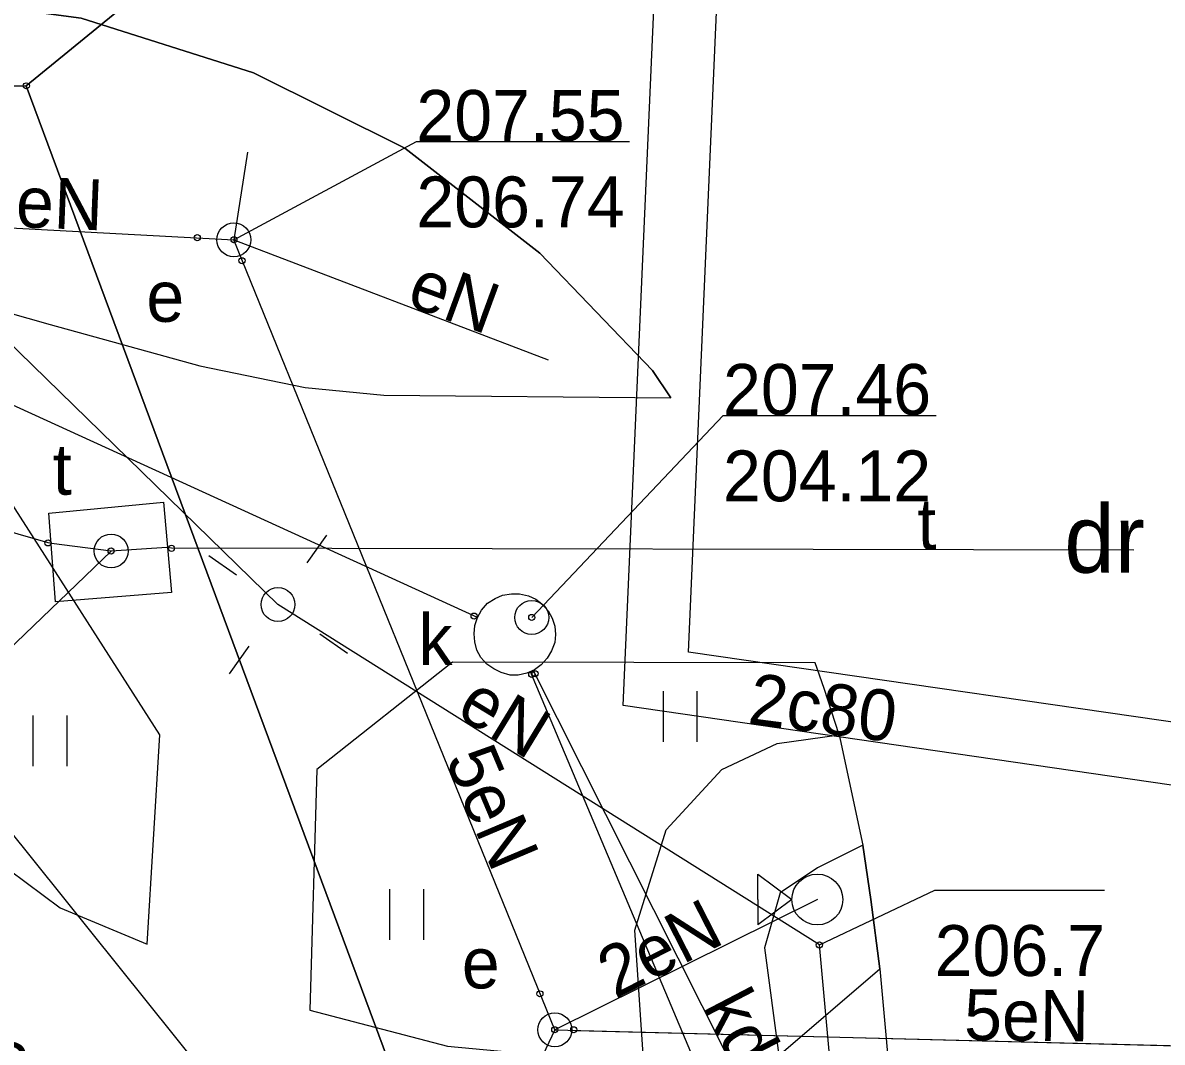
# Model space of a CAD drawing. Extents: x 6512606 to 6513006, y 6022524 to 6022728.
# Drawn here: x 6512828.62 to 6512845.41, y 6022656.88 to 6022671.91 of the extents above; entities that cross this region are included whole.
import ezdxf

# ---------------------------------------------------------------- set-up
doc = ezdxf.new("R2010")
doc.units = 0
for name, color, linetype in [('203-punkt graniczny', 7, 'Continuous'), ('210-oznaczenie konturu użytku gruntowego', 7, 'Continuous'), ('216-obręb ewidencyjny', 7, 'Continuous'), ('218-kontur użytku gruntowego', 7, 'Continuous'), ('219-działka ewidencyjna', 7, 'Continuous'), ('4', 7, 'Continuous'), ('940-Trawnik symb. poj.', 7, 'Continuous'), ('chodnik (powierzchnia)', 7, 'Continuous'), ('Default', 7, 'Continuous'), ('inna obudowa przewodu - sieć elektroenergetyczna (linia)', 7, 'Continuous'), ('inna obudowa przewodu - sieć telekomunikacyjna (linia)', 7, 'Continuous'), ('jezdnia (powierzchnia)', 7, 'Continuous'), ('komora podziemna - przewód kanalizacyjny (powierzchnia)', 7, 'Continuous'), ('komora podziemna - przewód telekomunikacyjny (powierzchnia)', 7, 'Continuous'), ('krawężnik (linia)', 7, 'Continuous'), ('latarnia na słupie lub maszcie (punkt)', 7, 'Continuous'), ('przewód ciepłowniczy (linia)', 7, 'Continuous'), ('przewód ciepłowniczy (linia)-Atr1', 7, 'Continuous'), ('przewód elektroenergetyczny (linia)', 7, 'Continuous'), ('przewód elektroenergetyczny (linia)-Atr1', 7, 'Continuous'), ('przewód kanalizacyjny (linia)', 7, 'Continuous'), ('przewód kanalizacyjny (linia)-Atr1', 7, 'Continuous'), ('przewód telekomunikacyjny (linia)', 7, 'Continuous'), ('przewód telekomunikacyjny (linia)-Atr1', 7, 'Continuous'), ('przewód wodociągowy (linia)', 7, 'Continuous'), ('punkt o określonej wysokości (sieć elektroenergetyczna)', 7, 'Continuous'), ('punkt o określonej wysokości (sieć elektroenergetyczna)-Atr2', 7, 'Continuous'), ('punkt o określonej wysokości (sieć elektroenergetyczna)-Atr3', 7, 'Continuous'), ('punkt o określonej wysokości (sieć kanalizacyjna)', 7, 'Continuous'), ('punkt o określonej wysokości (sieć kanalizacyjna)-Atr2', 7, 'Continuous'), ('punkt o określonej wysokości (sieć kanalizacyjna)-Atr3', 7, 'Continuous'), ('punkt o określonej wysokości (sieć telekomunikacyjna)', 7, 'Continuous'), ('punkt o określonej wysokości (sieć telekomunikacyjna)-Atr2', 7, 'Continuous'), ('punkt wysokościowy sztuczny-Atr2', 7, 'Continuous'), ('sygnalizator świetlny (punkt)', 7, 'Continuous'), ('słup (punkt)', 7, 'Continuous'), ('właz okrągły - siec elektroenergetyczna (punkt)', 7, 'Continuous'), ('właz okrągły - siec elektroenergetyczna (punkt)-Atr17', 7, 'Continuous'), ('właz okrągły - siec kanalizacyjna (punkt)', 7, 'Continuous'), ('właz okrągły - siec kanalizacyjna (punkt)-Atr17', 7, 'Continuous'), ('właz okrągły - siec telekomunikacyjna (punkt)', 7, 'Continuous'), ('właz okrągły - siec telekomunikacyjna (punkt)-Atr17', 7, 'Continuous')]:
    doc.layers.add(name, color=color, linetype=linetype)

# ---------------------------------------------------------------- blocks, each defined once
blk = doc.blocks.new('203')
at = {"layer": 'Default'}
blk.add_circle((0, 0), 0.45, dxfattribs=at)
blk = doc.blocks.new('PW01')
at = {"layer": 'Default'}
blk.add_circle((0, 0), 0.45, dxfattribs=at)
blk = doc.blocks.new('US22')
at = {"layer": 'Default'}
blk.add_circle((0, 0), 2.5, dxfattribs=at)
blk = doc.blocks.new('940P')
at = {"layer": 'Default'}
for p, q in [((-2.5, -3.75), (-2.5, 3.75)), ((2.5, -3.75), (2.5, 3.75))]:
    blk.add_line(p, q, dxfattribs=at)
blk = doc.blocks.new('US16')
at = {"layer": 'Default'}
for p, q in [((-8.75, 0), (-8.75, 3.75)), ((-8.75, 3.75), (-3.75, 0)), ((-8.75, 0), (-8.75, -3.75)), ((-3.75, 0), (-8.75, -3.75))]:
    blk.add_line(p, q, dxfattribs=at)
blk.add_circle((0, 0), 3.75, dxfattribs=at)
blk = doc.blocks.new('SM011')
at = {"layer": 'Default'}
for p, q in [((-5.3, 5.31), (-8.83, 8.84)), ((5.31, 5.31), (8.84, 8.84)), ((-5.3, -5.3), (-8.83, -8.83)), ((5.31, -5.3), (8.84, -8.83))]:
    blk.add_line(p, q, dxfattribs=at)
blk = doc.blocks.new('SM04')
at = {"layer": 'Default'}
blk.add_circle((0, 0), 2.5, dxfattribs=at)

msp = doc.modelspace()

# ---------------------------------------------------------------- linework, layer by layer
at = {"layer": '216-obręb ewidencyjny'}
for points in [[(6512688.62, 6022674.91), (6512702.58, 6022674.18), (6512725.78, 6022672.95), (6512730.35, 6022672.71), (6512735.76, 6022672.94), (6512745.51, 6022673.33), (6512754.87, 6022673.72), (6512768.24, 6022674.27), (6512785.56, 6022674.74), (6512790.49, 6022674.74), (6512796.96, 6022674.74), (6512801.96, 6022670.34), (6512828.67, 6022670.98), (6512833.61, 6022675.02), (6512836.69, 6022675.17), (6512851.94, 6022675.93)], [(6512836.687, 6022675.173), (6512833.61, 6022675.02), (6512828.67, 6022670.98), (6512801.96, 6022670.34), (6512810.18, 6022663.28), (6512825.37, 6022649.66), (6512838.47, 6022634.29), (6512852.25, 6022608.25), (6512853.17, 6022604.51), (6512855.78, 6022583.95), (6512858.85, 6022571.74), (6512828.23, 6022562.62), (6512818.47, 6022559.72), (6512824.714, 6022553.406)]]:
    msp.add_lwpolyline(points, dxfattribs=at)
at = {"layer": '218-kontur użytku gruntowego'}
for points in [[(6512833.61, 6022675.02), (6512828.67, 6022670.98)], [(6512828.67, 6022670.98), (6512833.61, 6022675.02)], [(6512801.96, 6022670.34), (6512828.67, 6022670.98)], [(6512828.67, 6022670.98), (6512801.96, 6022670.34)], [(6512828.67, 6022670.98), (6512835.81, 6022651.74)], [(6512835.81, 6022651.74), (6512828.67, 6022670.98)]]:
    msp.add_lwpolyline(points, dxfattribs=at)
at = {"layer": '219-działka ewidencyjna'}
for points in [[(6512833.61, 6022675.02), (6512828.67, 6022670.98)], [(6512828.67, 6022670.98), (6512801.96, 6022670.34)], [(6512828.67, 6022670.98), (6512835.81, 6022651.74)]]:
    msp.add_lwpolyline(points, dxfattribs=at)
at = {"layer": '4'}
for points in [[(6512833.61, 6022675.02), (6512828.67, 6022670.98)], [(6512828.67, 6022670.98), (6512801.96, 6022670.34)], [(6512828.67, 6022670.98), (6512835.81, 6022651.74)]]:
    msp.add_lwpolyline(points, dxfattribs=at)
at = {"layer": 'chodnik (powierzchnia)'}
for points in [[(6512812.21, 6022672.23), (6512829.02, 6022667.46), (6512831.23, 6022666.85), (6512832.78, 6022666.53), (6512833.94, 6022666.42), (6512838.17, 6022666.38), (6512837.9, 6022666.78), (6512836.24, 6022668.51), (6512834.25, 6022670.06), (6512832.02, 6022671.17), (6512829.48, 6022671.98), (6512827.66, 6022672.22), (6512821.17, 6022672.6), (6512812.18, 6022673.12)], [(6512832.95, 6022660.9), (6512832.85, 6022657.35), (6512834.88, 6022656.82), (6512837.77, 6022656.55), (6512837.64, 6022658.53), (6512838.1, 6022660.01), (6512838.92, 6022660.9), (6512839.74, 6022661.28), (6512840.65, 6022661.41), (6512840.43, 6022662.09), (6512840.3, 6022662.47), (6512834.95, 6022662.48)], [(6512841, 6022659.78), (6512840.33, 6022659.45), (6512839.78, 6022659.08), (6512839.55, 6022658.27), (6512839.76, 6022656.68), (6512841.25, 6022657.96), (6512841.12, 6022658.98)]]:
    msp.add_lwpolyline(points, close=True, dxfattribs=at)
msp.add_lwpolyline([(6512827.91, 6022659.79), (6512829.17, 6022658.86), (6512830.45, 6022658.32), (6512830.64, 6022661.41), (6512827.95, 6022665.6)], dxfattribs=at)
at = {"layer": 'inna obudowa przewodu - sieć elektroenergetyczna (linia)'}
msp.add_lwpolyline([(6512836.77, 6022657.05), (6512850.586, 6022656.698)], dxfattribs=at)
at = {"layer": 'inna obudowa przewodu - sieć telekomunikacyjna (linia)'}
for points in [[(6512829.04, 6022664.23), (6512828.99, 6022664.24), (6512804.11, 6022671.43), (6512804.07, 6022671.44)], [(6512844.995, 6022664.13), (6512830.81, 6022664.16), (6512830.75, 6022664.17)]]:
    msp.add_lwpolyline(points, dxfattribs=at)
at = {"layer": 'jezdnia (powierzchnia)'}
for points in [[(6512840.65, 6022661.41), (6512841, 6022659.78)], [(6512841.12, 6022658.98), (6512841.25, 6022657.96), (6512841.45, 6022655.79), (6512841.8, 6022651.66)]]:
    msp.add_lwpolyline(points, dxfattribs=at)
at = {"layer": 'komora podziemna - przewód kanalizacyjny (powierzchnia)'}
msp.add_lwpolyline([(6512836.42, 6022663.13), (6512836.46, 6022663.01), (6512836.47, 6022662.89), (6512836.46, 6022662.77), (6512836.41, 6022662.65), (6512836.35, 6022662.54), (6512836.26, 6022662.44), (6512836.16, 6022662.37), (6512836.05, 6022662.32), (6512835.92, 6022662.29), (6512835.8, 6022662.29), (6512835.67, 6022662.33), (6512835.56, 6022662.38), (6512835.46, 6022662.45), (6512835.37, 6022662.55), (6512835.31, 6022662.66), (6512835.28, 6022662.78), (6512835.27, 6022662.9), (6512835.28, 6022663.02), (6512835.32, 6022663.14), (6512835.38, 6022663.25), (6512835.47, 6022663.35), (6512835.58, 6022663.42), (6512835.69, 6022663.47), (6512835.82, 6022663.49), (6512835.94, 6022663.49), (6512836.07, 6022663.46), (6512836.18, 6022663.41), (6512836.27, 6022663.34), (6512836.36, 6022663.24)], close=True, dxfattribs=at)
at = {"layer": 'komora podziemna - przewód telekomunikacyjny (powierzchnia)'}
msp.add_lwpolyline([(6512829, 6022664.68), (6512830.69, 6022664.84), (6512830.81, 6022663.51), (6512829.1, 6022663.37)], close=True, dxfattribs=at)
at = {"layer": 'krawężnik (linia)'}
for points in [[(6512827.66, 6022672.22), (6512829.48, 6022671.98), (6512832.02, 6022671.17), (6512834.25, 6022670.06), (6512836.24, 6022668.51), (6512837.9, 6022666.78), (6512838.17, 6022666.38)], [(6512841, 6022659.78), (6512841.12, 6022658.98)]]:
    msp.add_lwpolyline(points, dxfattribs=at)
at = {"layer": 'przewód ciepłowniczy (linia)'}
for points in [[(6512847.85, 6022660.334), (6512837.47, 6022661.84), (6512837.981, 6022673.453)], [(6512847.063, 6022661.381), (6512838.43, 6022662.63), (6512838.851, 6022672.296)]]:
    msp.add_lwpolyline(points, dxfattribs=at)
at = {"layer": 'przewód elektroenergetyczny (linia)'}
for points in [[(6512776, 6022676.02), (6512799.41, 6022675.19), (6512801.88, 6022673.76), (6512804.18, 6022672.41), (6512807.52, 6022669.86), (6512808.59, 6022669.6), (6512810.5, 6022669.85), (6512831.73, 6022668.71)], [(6512832.38, 6022663.33), (6512825.55, 6022669.99), (6512821.54, 6022670.81), (6512817.88, 6022671.15)], [(6512831.93, 6022670), (6512831.73, 6022668.71)], [(6512831.73, 6022668.71), (6512836.36, 6022666.94)], [(6512836.46, 6022657.06), (6512831.73, 6022668.71)], [(6512856.32, 6022638.43), (6512855.84, 6022638.55), (6512855.94, 6022647.99), (6512853.31, 6022652.69), (6512841.05, 6022650.73), (6512840.36, 6022658.31), (6512832.38, 6022663.33)], [(6512840.33, 6022658.98), (6512836.46, 6022657.06)], [(6512836.46, 6022657.06), (6512850.588, 6022656.695)]]:
    msp.add_lwpolyline(points, dxfattribs=at)
at = {"layer": 'przewód kanalizacyjny (linia)'}
for points in [[(6512835.32, 6022663.14), (6512826.92, 6022666.98)], [(6512853.94, 6022620), (6512836.1, 6022662.34)], [(6512836.14, 6022662.36), (6512842.18, 6022650.36)]]:
    msp.add_lwpolyline(points, dxfattribs=at)
at = {"layer": 'przewód telekomunikacyjny (linia)'}
for points in [[(6512829.92, 6022664.12), (6512829.04, 6022664.23), (6512828.99, 6022664.24), (6512804.11, 6022671.43), (6512803.2, 6022671.69)], [(6512844.995, 6022664.13), (6512830.81, 6022664.16), (6512830.74, 6022664.17), (6512829.92, 6022664.12)]]:
    msp.add_lwpolyline(points, dxfattribs=at)
at = {"layer": 'przewód wodociągowy (linia)'}
msp.add_lwpolyline([(6512809.35, 6022681.88), (6512813.75, 6022676.76), (6512817.99, 6022672.04), (6512824.14, 6022665.03), (6512827.96, 6022660.57), (6512832.92, 6022654.39), (6512839.85, 6022645.35)], dxfattribs=at)
at = {"layer": 'punkt o określonej wysokości (sieć elektroenergetyczna)-Atr2'}
for points in [[(6512831.73, 6022668.71), (6512834.42, 6022670.16), (6512837.561, 6022670.16)], [(6512840.36, 6022658.31), (6512842.06, 6022659.12), (6512844.565, 6022659.12)], [(6512836.46, 6022657.06), (6512835.8, 6022655.67), (6512832.633, 6022655.67)]]:
    msp.add_lwpolyline(points, dxfattribs=at)
at = {"layer": 'punkt o określonej wysokości (sieć kanalizacyjna)-Atr2'}
msp.add_lwpolyline([(6512836.12, 6022663.14), (6512838.94, 6022666.12), (6512842.081, 6022666.12)], dxfattribs=at)
at = {"layer": 'punkt o określonej wysokości (sieć telekomunikacyjna)-Atr2'}
msp.add_lwpolyline([(6512829.92, 6022664.12), (6512826.99, 6022661.3), (6512823.849, 6022661.3)], dxfattribs=at)

# ---------------------------------------------------------------- block references
at = {"layer": '203-punkt graniczny', "xscale": 0.1, "yscale": 0.10000000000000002}
msp.add_blockref('203', (6512828.67, 6022670.98), dxfattribs=at)
at = {"layer": '940-Trawnik symb. poj.', "xscale": 0.1, "yscale": 0.10000000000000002}
for p in [(6512838.31, 6022661.68), (6512829.02, 6022661.32), (6512834.28, 6022658.76)]:
    msp.add_blockref('940P', p, dxfattribs=at)
at = {"layer": 'latarnia na słupie lub maszcie (punkt)', "xscale": 0.1, "yscale": 0.10000000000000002, "rotation": 9.898}
msp.add_blockref('SM011', (6512832.38, 6022663.33), dxfattribs=at)
at = {"layer": 'punkt o określonej wysokości (sieć elektroenergetyczna)'}
for p, xscale, yscale, rotation in [((6512831.19, 6022668.74), 0.1, 0.09999999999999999, -2.265), ((6512831.73, 6022668.71), 0.10000000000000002, 0.1, 177.736), ((6512831.85, 6022668.4), 0.1, 0.09999999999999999, -67.107), ((6512836.24, 6022657.59), 0.1, 0.09999999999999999, -67.107), ((6512836.46, 6022657.06), 0.1, 0.09999999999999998, -74.667), ((6512836.74, 6022657.06), 0.10000000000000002, 0.09999999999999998, -0.6880000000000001)]:
    msp.add_blockref('PW01', p, dxfattribs=dict(at, xscale=xscale, yscale=yscale, rotation=rotation))
at = {"layer": 'punkt o określonej wysokości (sieć elektroenergetyczna)', "xscale": 0.1, "yscale": 0.10000000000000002}
msp.add_blockref('PW01', (6512840.36, 6022658.31), dxfattribs=at)
at = {"layer": 'punkt o określonej wysokości (sieć kanalizacyjna)', "xscale": 0.1}
for p, yscale, rotation in [((6512835.27, 6022663.16), 0.09999999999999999, -23.761000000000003), ((6512836.12, 6022662.3), 0.10000000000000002, -66.353), ((6512836.17, 6022662.31), 0.09999999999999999, -62.462)]:
    msp.add_blockref('PW01', p, dxfattribs=dict(at, yscale=yscale, rotation=rotation))
at = {"layer": 'punkt o określonej wysokości (sieć kanalizacyjna)', "xscale": 0.1, "yscale": 0.10000000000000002}
msp.add_blockref('PW01', (6512836.12, 6022663.14), dxfattribs=at)
at = {"layer": 'punkt o określonej wysokości (sieć telekomunikacyjna)', "xscale": 0.1}
for p, yscale, rotation in [((6512828.99, 6022664.24), 0.10000000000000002, -15.314999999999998), ((6512829.92, 6022664.12), 0.10000000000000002, 3.7520000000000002), ((6512830.81, 6022664.16), 0.10000000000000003, 0.6709999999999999)]:
    msp.add_blockref('PW01', p, dxfattribs=dict(at, yscale=yscale, rotation=rotation))
at = {"layer": 'sygnalizator świetlny (punkt)', "xscale": 0.1, "yscale": 0.10000000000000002}
msp.add_blockref('US16', (6512840.33, 6022658.98), dxfattribs=at)
at = {"layer": 'słup (punkt)', "xscale": 0.1, "yscale": 0.10000000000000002}
msp.add_blockref('SM04', (6512832.38, 6022663.33), dxfattribs=at)
at = {"layer": 'właz okrągły - siec elektroenergetyczna (punkt)'}
for p, xscale, yscale, rotation in [((6512831.73, 6022668.71), 0.10000000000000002, 0.1, 177.736), ((6512836.46, 6022657.06), 0.1, 0.09999999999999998, -74.667)]:
    msp.add_blockref('US22', p, dxfattribs=dict(at, xscale=xscale, yscale=yscale, rotation=rotation))
at = {"layer": 'właz okrągły - siec kanalizacyjna (punkt)', "xscale": 0.1, "yscale": 0.10000000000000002}
msp.add_blockref('US22', (6512836.12, 6022663.14), dxfattribs=at)
at = {"layer": 'właz okrągły - siec telekomunikacyjna (punkt)', "xscale": 0.1, "yscale": 0.10000000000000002, "rotation": 3.7520000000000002}
msp.add_blockref('US22', (6512829.92, 6022664.12), dxfattribs=at)

# ---------------------------------------------------------------- texts
at = {"layer": '210-oznaczenie konturu użytku gruntowego'}
msp.add_text('dr', height=1, dxfattribs=at).set_placement((6512843.97, 6022663.8))
at = {"layer": 'przewód ciepłowniczy (linia)-Atr1'}
msp.add_text('2c80', height=0.75, rotation=352.538, dxfattribs=at).set_placement((6512839.29, 6022661.58))
msp.add_text('2c80', height=0.75, rotation=352.538, dxfattribs=at).set_placement((6512839.29, 6022661.58))
at = {"layer": 'przewód elektroenergetyczny (linia)-Atr1'}
for s, rotation, p in [('2eN', 357.735, (6512827.95, 6022668.92)), ('eN', 339.849, (6512834.25, 6022667.75)), ('eN', 328.62, (6512834.98, 6022661.7)), ('5eN', 292.893, (6512834.84, 6022661.05)), ('2eN', 27.098, (6512837.35, 6022657.51)), ('5eN', 359.312, (6512842.49, 6022656.91))]:
    msp.add_text(s, height=0.75, rotation=rotation, dxfattribs=at).set_placement(p)
at = {"layer": 'przewód kanalizacyjny (linia)-Atr1'}
msp.add_text('kd160', height=0.75, rotation=297.551, dxfattribs=at).set_placement((6512838.63, 6022657.4))
at = {"layer": 'przewód telekomunikacyjny (linia)-Atr1'}
msp.add_text('t', height=0.75, rotation=0.671, dxfattribs=at).set_placement((6512841.81, 6022664.14))
at = {"layer": 'punkt o określonej wysokości (sieć elektroenergetyczna)-Atr2'}
msp.add_text('207.55', height=0.75, dxfattribs=at).set_placement((6512834.42, 6022670.168))
at = {"layer": 'punkt o określonej wysokości (sieć elektroenergetyczna)-Atr3'}
for s, p in [('206.74', (6512834.42, 6022668.893)), ('206.7', (6512842.06, 6022657.853))]:
    msp.add_text(s, height=0.75, dxfattribs=at).set_placement(p)
at = {"layer": 'punkt o określonej wysokości (sieć kanalizacyjna)-Atr2'}
msp.add_text('207.46', height=0.75, dxfattribs=at).set_placement((6512838.94, 6022666.128))
at = {"layer": 'punkt o określonej wysokości (sieć kanalizacyjna)-Atr3'}
msp.add_text('204.12', height=0.75, dxfattribs=at).set_placement((6512838.94, 6022664.853))
at = {"layer": 'punkt wysokościowy sztuczny-Atr2'}
msp.add_text('206.92', height=0.75, rotation=339.493, dxfattribs=at).set_placement((6512826.94, 6022656.65))
at = {"layer": 'właz okrągły - siec elektroenergetyczna (punkt)-Atr17'}
for p in [(6512830.44, 6022667.5), (6512835.09, 6022657.67)]:
    msp.add_text('e', height=0.75, dxfattribs=at).set_placement(p)
at = {"layer": 'właz okrągły - siec kanalizacyjna (punkt)-Atr17'}
msp.add_text('k', height=0.75, dxfattribs=at).set_placement((6512834.45, 6022662.44))
at = {"layer": 'właz okrągły - siec telekomunikacyjna (punkt)-Atr17'}
msp.add_text('t', height=0.75, dxfattribs=at).set_placement((6512829.06, 6022664.95))

doc.saveas('drawing.dxf')
